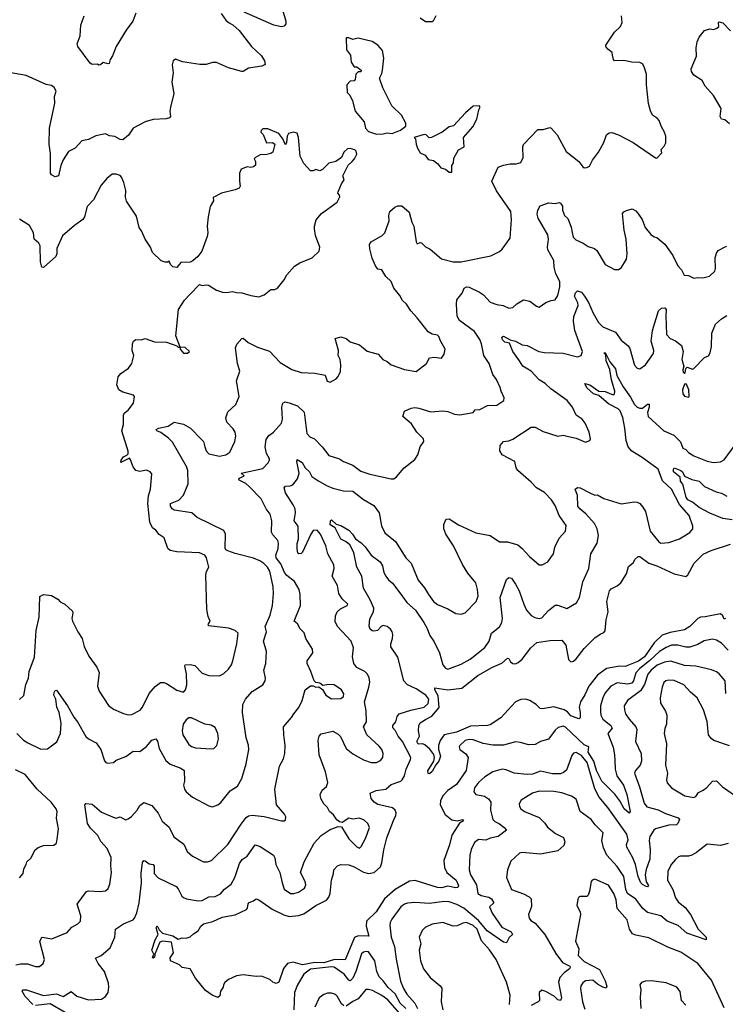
# Model space of a CAD drawing. Extents: x 2199565 to 2323334, y 894172 to 1018966.
# Tile 277 of 440: x 2246296 to 2251632, y 996046 to 1003497. Entities that reach past the tile are written whole.
import ezdxf

# ---------------------------------------------------------------- set-up
doc = ezdxf.new("R2010")
doc.units = 0

msp = doc.modelspace()

# ---------------------------------------------------------------- linework, layer by layer
at = {"layer": '0CON10XD'}
for points in [[(2248245.8, 1003705), (2248308.8, 1003485), (2248308.8, 1003465), (2248295, 1003446.7), (2248275, 1003442), (2248217.5, 1003455), (2247993.3, 1003555)], [(2247820, 1003545), (2247853.6, 1003493.6), (2247873.8, 1003475), (2247907.9, 1003457.9), (2247956, 1003415), (2248048.8, 1003295), (2248125, 1003222.5), (2248146.7, 1003185), (2248153, 1003157), (2248125.9, 1003144.1), (2248025, 1003130), (2247985.7, 1003104.3), (2247975, 1003104), (2247875, 1003132.9), (2247785, 1003174.2), (2247755, 1003174.2), (2247705, 1003157.5), (2247657.3, 1003157.3), (2247527, 1003177), (2247475, 1003197.5), (2247457.5, 1003185), (2247450, 1003155), (2247456.7, 1003095), (2247447.5, 1003025), (2247462.7, 1002937.3), (2247435.4, 1002835), (2247430.5, 1002805), (2247436.9, 1002765), (2247429.4, 1002755), (2247404.1, 1002745.9), (2247305, 1002740.5), (2247245, 1002724.8), (2247155, 1002675.7), (2247117.9, 1002622.1), (2247075, 1002588.8), (2247055, 1002590), (2247015, 1002613.3), (2246975, 1002619.2), (2246945, 1002634.2), (2246871.2, 1002618.8), (2246815, 1002589.2), (2246765, 1002580), (2246715, 1002525.8), (2246665, 1002498.8), (2246625, 1002437.5), (2246605.7, 1002394.3), (2246588.8, 1002315), (2246565, 1002306.7), (2246535, 1002322.5), (2246528, 1002335), (2246528.9, 1002485), (2246517.5, 1002555), (2246521.1, 1002675), (2246562.2, 1002865), (2246560, 1002915), (2246570.8, 1002955), (2246556.2, 1002985), (2246535, 1002998.8), (2246495, 1003007.5), (2246343.9, 1003073.9), (2246215, 1003096.2)], [(2247174.4, 1003545.6), (2247150.8, 1003485), (2247101.3, 1003418.7), (2247024.4, 1003295), (2246996.6, 1003223.4), (2246978.8, 1003195), (2246973.3, 1003166.7), (2246965, 1003162.5), (2246928, 1003172), (2246907.5, 1003155), (2246895, 1003152.5), (2246885, 1003160), (2246845, 1003158.8), (2246828.6, 1003168.6), (2246736.2, 1003295), (2246731.2, 1003315), (2246753.3, 1003375), (2246757.5, 1003455), (2246783.5, 1003526.5)], [(2246961.7, 997871.7), (2247004.3, 997875.7), (2247026.2, 997895), (2247097.6, 997922.4), (2247155, 997960.8), (2247205, 997960), (2247255, 997997.5), (2247295, 998045.7), (2247325, 998054), (2247337.4, 998037.4), (2247351.8, 997981.8), (2247402.2, 997892.2), (2247435, 997864.3), (2247515, 997832.2), (2247540, 997815), (2247541.9, 997735), (2247535.7, 997705), (2247543.1, 997675), (2247555.8, 997655), (2247602, 997615), (2247725, 997547.1), (2247755, 997541.4), (2247793.4, 997556.6), (2247816.9, 997573.1), (2247888.1, 997661.9), (2247942.8, 997697.2), (2247975.6, 997755), (2248007.8, 997865), (2248028.1, 997975), (2248026.8, 998006.8), (2248008.3, 998061.7), (2247980, 998255), (2247984.3, 998315), (2248004.4, 998355), (2248055, 998412.9), (2248134, 998465), (2248152.5, 998495), (2248155.7, 998515), (2248142.2, 998575), (2248157.1, 998625), (2248162.5, 998715), (2248140.8, 998795), (2248163.1, 998865), (2248151.2, 998905), (2248189.5, 998990.5), (2248207, 999065), (2248215.2, 999154.8), (2248212.2, 999205), (2248187.4, 999325), (2248169.2, 999355), (2248141.7, 999381.7), (2248111.8, 999401.8), (2248065, 999421.2), (2247925, 999457.3), (2247871.2, 999478.8), (2247855.6, 999485.6), (2247849.1, 999499.1), (2247852.5, 999605), (2247840.5, 999630.5), (2247638.8, 999728.8), (2247598.8, 999765), (2247465, 999785.7), (2247449.2, 999795), (2247435.6, 999815), (2247435.8, 999835), (2247498.1, 999861.9), (2247535, 999899.2), (2247570, 999985), (2247567.1, 1000085), (2247557.1, 1000115), (2247450.7, 1000300.7), (2247421.2, 1000331.2), (2247362.6, 1000372.6), (2247332, 1000385), (2247328.6, 1000395), (2247345, 1000406), (2247418.8, 1000421.2), (2247465, 1000451.2), (2247535, 1000436.7), (2247586.7, 1000405), (2247671.2, 1000321.2), (2247686, 1000305), (2247695.8, 1000265.8), (2247705.7, 1000235), (2247725, 1000212.9), (2247806.1, 1000193.9), (2247855, 1000203.3), (2247885, 1000223.8), (2247921.9, 1000305), (2247929.5, 1000345), (2247925, 1000376.7), (2247911.1, 1000401.1), (2247862.6, 1000452.6), (2247854.5, 1000485), (2247869.8, 1000530.2), (2247929.2, 1000585), (2247955.7, 1000645), (2247934.3, 1000765), (2247961.7, 1000838.3), (2247941.8, 1000895), (2247928.9, 1001015), (2247937.9, 1001042.1), (2247975, 1001083.8), (2247985, 1001086), (2248023.9, 1001053.9), (2248095, 1001020), (2248185, 1000988.2), (2248265, 1000903.6), (2248355, 1000851.2), (2248425, 1000826.2), (2248528.8, 1000821.2), (2248605, 1000806.2), (2248622, 1000762), (2248645, 1000753.3), (2248690, 1000780), (2248703.6, 1000796.4), (2248723.3, 1000835), (2248725.8, 1000885), (2248720, 1000925), (2248703.3, 1000955), (2248707.5, 1000995), (2248682.5, 1001085), (2248724.1, 1001095.9), (2248765, 1001085.8), (2248795, 1001059.2), (2248865, 1001035.8), (2248925, 1000988.6), (2249006.7, 1000965), (2249043.3, 1000925), (2249075, 1000911.2), (2249104.3, 1000884.3), (2249205, 1000849.2), (2249295, 1000836), (2249373.3, 1000895), (2249395, 1000938), (2249433.9, 1000943.9), (2249485, 1000936.7), (2249506, 1000965), (2249514, 1001005), (2249477.3, 1001067.3), (2249465, 1001100), (2249455, 1001108.8), (2249415, 1001118), (2249385, 1001136), (2249301.1, 1001241.1), (2249254.4, 1001294.4), (2249222, 1001345), (2249191.2, 1001371.2), (2249169.8, 1001409.8), (2249124.4, 1001465), (2249106.2, 1001516.2), (2249064.6, 1001554.6), (2249035, 1001603.3), (2249005, 1001610), (2248986.7, 1001635), (2248962.6, 1001692.6), (2248943.4, 1001763.4), (2248942.5, 1001795), (2248954.3, 1001815.7), (2249037.5, 1001865), (2249056.2, 1001885), (2249090.8, 1001975), (2249087.1, 1002015), (2249096.2, 1002045), (2249132.7, 1002077.3), (2249155, 1002088.8), (2249185, 1002087.5), (2249241.7, 1002041.7), (2249262.5, 1001965), (2249276.9, 1001935), (2249293.5, 1001815), (2249301.7, 1001801.7), (2249325, 1001811.2), (2249335, 1001808.8), (2249365, 1001777.5), (2249400.5, 1001760.5), (2249486.8, 1001686.8), (2249575, 1001663.5), (2249635, 1001665.6), (2249859.1, 1001710.9), (2249925, 1001744), (2249945, 1001761.2), (2250005.8, 1001844.2), (2250016, 1001985), (2250009.2, 1002045), (2249902.4, 1002202.4), (2249866, 1002275), (2249915, 1002380), (2249955, 1002396.9), (2250005, 1002405.7), (2250050, 1002405), (2250085, 1002416.7), (2250103.8, 1002455), (2250101.4, 1002535), (2250107.3, 1002552.7), (2250215, 1002666), (2250255, 1002666), (2250305, 1002681.2), (2250315, 1002676.2), (2250360, 1002625), (2250429.7, 1002499.7), (2250523.8, 1002425), (2250555, 1002382.5), (2250565, 1002376.7), (2250585, 1002377.5), (2250605, 1002387.5), (2250627.5, 1002435), (2250674.4, 1002495.6), (2250712.7, 1002567.3), (2250734.2, 1002625.8), (2250755, 1002640), (2250775, 1002643.8), (2250825, 1002625.8), (2250935, 1002568.8), (2251105, 1002452.5), (2251115, 1002450), (2251151.7, 1002488.3), (2251147.5, 1002515), (2251170.7, 1002539.3), (2251183.3, 1002565), (2251183.8, 1002615), (2251171.2, 1002651.2), (2251148.8, 1002685), (2251133.3, 1002735), (2251120.5, 1002750.5), (2251081.2, 1002775), (2251067.7, 1002807.7), (2251052.3, 1002862.3), (2251036, 1003005), (2251037.5, 1003085), (2251019.5, 1003139.5), (2251005, 1003162.5), (2250985, 1003173.3), (2250925, 1003176.2), (2250865, 1003187.5), (2250795, 1003186.2), (2250785.9, 1003195.9), (2250780.5, 1003229.5), (2250777.5, 1003247.5), (2250743.3, 1003275), (2250730, 1003295), (2250730, 1003305), (2250795, 1003402.5), (2250840, 1003445), (2250852.5, 1003475), (2250847.5, 1003525)], [(2249443.9, 1003526.1), (2249423, 1003487), (2249415, 1003480), (2249365, 1003480), (2249325, 1003509.2)], [(2251665, 1002710), (2251628.3, 1002738.3), (2251603.8, 1002745), (2251593.3, 1002763.3), (2251600, 1002825), (2251542.1, 1002922.1), (2251481.1, 1002995), (2251456.7, 1003036.7), (2251395, 1003076), (2251375.8, 1003105), (2251374, 1003125), (2251415, 1003220), (2251412.9, 1003285), (2251419.7, 1003330.3), (2251436, 1003365), (2251475.8, 1003414.2), (2251515, 1003428), (2251545, 1003423.8), (2251568.3, 1003431.7), (2251582.5, 1003445), (2251580, 1003475), (2251585, 1003480), (2251615, 1003472.5), (2251672.3, 1003412.3)], [(2248995, 1002630), (2249045, 1002633.3), (2249075, 1002640), (2249113, 1002637), (2249175, 1002661.2), (2249215, 1002690), (2249217.5, 1002715), (2249182.5, 1002775), (2249111.2, 1002845), (2249042.4, 1002982.4), (2249017.5, 1003055), (2249035, 1003090), (2249040, 1003115), (2249048.8, 1003205), (2249040, 1003265), (2249004.2, 1003304.2), (2248962.3, 1003332.3), (2248856.1, 1003356.1), (2248815, 1003347.5), (2248785, 1003360), (2248765, 1003360), (2248768.3, 1003268.3), (2248797.7, 1003227.7), (2248803.3, 1003175), (2248825, 1003140), (2248845, 1003140), (2248877.5, 1003115), (2248876.4, 1003103.6), (2248855, 1003102.5), (2248837.5, 1003085), (2248833.3, 1003045), (2248826.4, 1003033.6), (2248795, 1003032.5), (2248770, 1003005), (2248773.3, 1002945), (2248792.5, 1002925), (2248811.7, 1002881.7), (2248832.5, 1002805), (2248900, 1002725), (2248910, 1002675), (2248935, 1002650), (2248995, 1002630)], [(2249565, 1002343.3), (2249563, 1002393), (2249576.7, 1002415), (2249580.5, 1002449.5), (2249615, 1002512.5), (2249656.2, 1002535), (2249652.5, 1002605), (2249723.3, 1002685), (2249752.5, 1002745), (2249767.5, 1002815), (2249777.5, 1002835), (2249770, 1002845), (2249725, 1002842.5), (2249667, 1002793), (2249576.4, 1002693.6), (2249543.9, 1002686.1), (2249490, 1002645), (2249410, 1002605), (2249393, 1002603), (2249370, 1002625), (2249355, 1002627.5), (2249280, 1002605), (2249290, 1002595), (2249293.3, 1002555), (2249303.6, 1002523.6), (2249325, 1002490), (2249363, 1002473), (2249385, 1002440), (2249425, 1002432.5), (2249457.5, 1002405), (2249480, 1002375), (2249515, 1002366.7), (2249545, 1002343.8), (2249565, 1002343.3)], [(2246295, 998352), (2246325.8, 998384.2), (2246343, 998467), (2246362.5, 998515), (2246366.5, 998565), (2246407.6, 998672.4), (2246419.2, 998875), (2246443.8, 998975), (2246447.5, 999132.5), (2246475, 999147.5), (2246535, 999140), (2246583, 999113), (2246601.7, 999091.7), (2246636.7, 999075), (2246695, 999022.5), (2246698.8, 999005), (2246690.8, 998965), (2246696, 998945), (2246734.2, 998865), (2246767.1, 998815), (2246784.3, 998755), (2246819.7, 998679.7), (2246878.7, 998598.7), (2246897, 998557), (2246884.2, 998455), (2246897.5, 998415), (2246966.8, 998306.8), (2247005, 998279.2), (2247082, 998248), (2247115, 998237.1), (2247145, 998238.6), (2247206.8, 998273.2), (2247224.2, 998295), (2247275, 998398.8), (2247319.1, 998450.9), (2247359.5, 998480.5), (2247385, 998481.2), (2247405, 998474), (2247485, 998423.3), (2247535, 998407.5), (2247550, 998425), (2247559.2, 998465), (2247558.3, 998548.3), (2247543.8, 998605), (2247547.5, 998615), (2247585, 998617.1), (2247619.1, 998609.1), (2247675, 998552), (2247725, 998534.2), (2247807.3, 998532.7), (2247840.3, 998549.7), (2247875, 998582), (2247898.6, 998615), (2247908.6, 998645), (2247937.1, 998775), (2247946.9, 998855), (2247926.2, 998875), (2247875, 998892.3), (2247725, 998910), (2247720, 998915), (2247722.5, 998925), (2247736.7, 998945), (2247720.9, 998980.9), (2247710.3, 999035), (2247702.9, 999297.1), (2247707.5, 999322.5), (2247725.8, 999355), (2247709.8, 999425), (2247695, 999445.3), (2247655, 999463.7), (2247485, 999471.1), (2247435, 999480.6), (2247416, 999495), (2247388, 999575), (2247351.7, 999601.7), (2247326, 999635), (2247301.3, 999651.3), (2247278.8, 999695), (2247264.6, 999835.4), (2247269.2, 999895), (2247284.5, 999945), (2247295, 1000060), (2247282.5, 1000075), (2247255, 1000087.5), (2247205, 1000078.6), (2247175, 1000085.7), (2247153.2, 1000113.2), (2247135, 1000165.6), (2247125, 1000178.2), (2247060, 1000145), (2247064.4, 1000165), (2247080.2, 1000189.8), (2247105, 1000201.2), (2247115, 1000212), (2247115, 1000231.2), (2247069.2, 1000385), (2247082, 1000435), (2247080, 1000505), (2247085, 1000518.8), (2247117.2, 1000542.8), (2247156.7, 1000595), (2247163.3, 1000645), (2247155.9, 1000655.9), (2247075, 1000678.6), (2247045, 1000696), (2247030.4, 1000735), (2247040, 1000795), (2247060.6, 1000819.4), (2247118.7, 1000861.3), (2247144.2, 1000895), (2247158.1, 1000955), (2247145.6, 1000995), (2247148.6, 1001045), (2247156, 1001065), (2247175, 1001077.5), (2247215, 1001073.3), (2247245, 1001083.3), (2247315, 1001058.8), (2247406.1, 1001056.1), (2247485, 1001030), (2247495, 1001020), (2247510, 1001020), (2247510, 1001005), (2247535, 1000973.3), (2247565, 1000972.5), (2247580, 1000985), (2247546.1, 1001016.1), (2247510, 1001020), (2247477.5, 1001105), (2247496.2, 1001305), (2247541.2, 1001375), (2247583, 1001417), (2247655, 1001493.3), (2247675, 1001486.7), (2247705, 1001491.2), (2247722.5, 1001487.5), (2247785, 1001450), (2247830, 1001435), (2247861.7, 1001431.7), (2247905, 1001440), (2247935, 1001432), (2247975, 1001431.2), (2248045, 1001408.8), (2248105, 1001400), (2248145.7, 1001415), (2248195, 1001455.7), (2248225, 1001456), (2248244.5, 1001465.5), (2248295, 1001528.6), (2248315, 1001565.8), (2248375, 1001632.5), (2248415, 1001658), (2248507.5, 1001695), (2248560, 1001745), (2248566.2, 1001775), (2248533.3, 1001865), (2248524.2, 1001914.2), (2248524.2, 1001935), (2248538.6, 1001981.4), (2248578.6, 1002031.4), (2248695.7, 1002115), (2248717, 1002157), (2248715, 1002170), (2248702.5, 1002185), (2248703.3, 1002195), (2248728.8, 1002255), (2248750, 1002285), (2248740, 1002315), (2248780, 1002395), (2248810, 1002425), (2248827.5, 1002445), (2248845, 1002480), (2248841.7, 1002501.7), (2248831.7, 1002511.7), (2248795, 1002522.5), (2248775, 1002518.8), (2248746.7, 1002495), (2248730, 1002455), (2248687, 1002423), (2248635, 1002412.5), (2248585, 1002362.5), (2248565, 1002352.5), (2248535, 1002362.5), (2248515, 1002352.5), (2248495, 1002352.5), (2248445, 1002407.5), (2248418, 1002465), (2248405.4, 1002605.4), (2248395, 1002638.1), (2248365, 1002646.2), (2248330, 1002635), (2248318.5, 1002615), (2248313, 1002567), (2248305, 1002550), (2248286.2, 1002595), (2248255, 1002636.7), (2248171.7, 1002671.7), (2248135, 1002670), (2248121.7, 1002658.3), (2248120, 1002645), (2248137, 1002627), (2248162.5, 1002565), (2248207.7, 1002567.7), (2248225.5, 1002555.5), (2248210, 1002495), (2248195.5, 1002484.5), (2248165, 1002475.8), (2248115, 1002473.3), (2248080, 1002455), (2248070, 1002445), (2248080, 1002425), (2248080, 1002395), (2248065, 1002382.5), (2248045, 1002377.5), (2248015, 1002383.8), (2247970, 1002365), (2247959.4, 1002335), (2247957.1, 1002275), (2247963.6, 1002236.4), (2247955, 1002223.3), (2247925, 1002208.8), (2247822.5, 1002185), (2247758.3, 1002151.7), (2247761.2, 1002125), (2247735.9, 1002084.1), (2247722, 1002005), (2247714.2, 1001935), (2247719.2, 1001885), (2247714.2, 1001855.8), (2247673.3, 1001745), (2247643.9, 1001706.1), (2247605, 1001672.5), (2247585, 1001663.3), (2247515, 1001660), (2247485, 1001622.5), (2247455, 1001627.5), (2247437.5, 1001645), (2247425, 1001670), (2247417, 1001663), (2247395, 1001661.2), (2247365, 1001671.2), (2247301.2, 1001735), (2247286, 1001775), (2247243.8, 1001835), (2247220, 1001895), (2247199.2, 1001925), (2247179.5, 1002009.5), (2247104.2, 1002124.2), (2247096.2, 1002155), (2247098.8, 1002205), (2247083.8, 1002265), (2247066.2, 1002305), (2247055, 1002316.7), (2247025, 1002328.8), (2246995, 1002328.8), (2246954.1, 1002295.9), (2246911.2, 1002245), (2246854, 1002135), (2246805.8, 1002084.2), (2246785.8, 1002005), (2246772.5, 1001985), (2246709.7, 1001940.3), (2246619.2, 1001860.8), (2246577.5, 1001765), (2246576, 1001725), (2246568, 1001705), (2246475, 1001621.2), (2246464.2, 1001625), (2246453.1, 1001665), (2246450.8, 1001785), (2246439.2, 1001805), (2246404.3, 1001835), (2246400, 1001885), (2246368.9, 1001938.9), (2246295, 1001987.5)], [(2249257.7, 1000557.7), (2249285, 1000562), (2249315, 1000558), (2249405, 1000530.6), (2249496.8, 1000536.8), (2249533.4, 1000533.4), (2249585, 1000512.5), (2249625, 1000507.1), (2249725, 1000523.8), (2249740, 1000545), (2249775, 1000546.9), (2249835, 1000578), (2249905, 1000581.2), (2249956.7, 1000615), (2249960, 1000635), (2249936.7, 1000685), (2249930, 1000715), (2249901.2, 1000775), (2249875, 1000813.3), (2249845.4, 1000895.4), (2249806.9, 1000955), (2249789.5, 1001045), (2249776.9, 1001076.9), (2249735, 1001136.9), (2249621.9, 1001221.9), (2249603.4, 1001253.4), (2249598.9, 1001345), (2249603, 1001377), (2249642.1, 1001427.9), (2249658, 1001465), (2249675.6, 1001474.4), (2249695, 1001473.6), (2249774.2, 1001435.8), (2249803.3, 1001415), (2249855, 1001359.4), (2249905, 1001341.4), (2249952.5, 1001335), (2249995, 1001314), (2250025, 1001318.6), (2250055, 1001345.8), (2250105, 1001376), (2250155, 1001365.8), (2250205, 1001328), (2250225, 1001322.9), (2250275, 1001356), (2250315, 1001373.3), (2250345, 1001377.5), (2250365, 1001410), (2250380, 1001475), (2250380.6, 1001515), (2250351.8, 1001575), (2250339.1, 1001625), (2250336.5, 1001675), (2250289.5, 1001755), (2250286.6, 1001776.6), (2250294.6, 1001835), (2250289.8, 1001869.8), (2250216.9, 1001995), (2250209.4, 1002025), (2250214.5, 1002055.5), (2250231.5, 1002088.5), (2250295, 1002112), (2250345, 1002106.7), (2250375, 1002112.5), (2250385, 1002107.5), (2250400, 1002085), (2250400.8, 1002055), (2250416.1, 1002016.1), (2250442, 1001992), (2250467.3, 1001927.3), (2250474, 1001886), (2250480.9, 1001850.9), (2250500.9, 1001830.9), (2250556.4, 1001806.4), (2250595, 1001780), (2250642.5, 1001765), (2250661.2, 1001751.2), (2250725, 1001643.3), (2250795, 1001606.7), (2250825, 1001606.7), (2250845, 1001620), (2250871.2, 1001658.8), (2250884.1, 1001685.9), (2250891.4, 1001725), (2250883.5, 1001835), (2250868.2, 1001905), (2250855, 1002030), (2250865, 1002043.3), (2250885, 1002054), (2250927.5, 1002065), (2250955, 1002050), (2250975.4, 1002025.4), (2251002.5, 1001985), (2251025.6, 1001925.6), (2251070.3, 1001870.3), (2251095, 1001853.3), (2251115, 1001850), (2251175, 1001797.5), (2251235, 1001712.5), (2251273.8, 1001635), (2251300, 1001605), (2251322.5, 1001565), (2251355, 1001560.8), (2251395, 1001540.8), (2251425, 1001545.8), (2251463, 1001543), (2251513.2, 1001556.8), (2251552.5, 1001595), (2251558.1, 1001615), (2251555.7, 1001695), (2251565, 1001730), (2251579.7, 1001750.3), (2251630.9, 1001779.1), (2251645, 1001784)], [(2246395, 996044.1), (2246336.2, 996105), (2246314, 996145), (2246322.5, 996155), (2246347.5, 996155), (2246475, 996114.3), (2246573.6, 996126.4), (2246625, 996106.2), (2246685, 996142.5), (2246727, 996107), (2246815, 996079.2), (2246914.4, 996085.6), (2246945.4, 996104.6), (2246964.6, 996135.4), (2246970, 996175), (2246967, 996207), (2246935.9, 996295), (2246889.2, 996355), (2246868.8, 996395), (2246912, 996415), (2246980, 996475), (2247016.5, 996555), (2247020.8, 996615), (2247080, 996655), (2247153.4, 996686.6), (2247165, 996698.8), (2247182.5, 996737.5), (2247198.7, 996815), (2247217.2, 996965), (2247214, 997035), (2247225, 997120), (2247235, 997134), (2247245, 997131.4), (2247275, 997109.4), (2247305, 997103.8), (2247311.7, 997091.7), (2247313.3, 997035), (2247342.4, 997002.4), (2247478.3, 996938.3), (2247495, 996920.8), (2247522.9, 996865), (2247534, 996855), (2247557.5, 996845), (2247645, 996830.5), (2247675, 996831.4), (2247725, 996860.8), (2247775, 996863.1), (2247815, 996882.2), (2247845, 996918.1), (2247895, 996955.8), (2247922.7, 997005), (2247957.1, 997112.9), (2247978.8, 997141.2), (2248015, 997168.6), (2248076.4, 997253.6), (2248115, 997241.1), (2248215.6, 997175), (2248225.5, 997155), (2248232.7, 997105), (2248264.3, 997045), (2248280.6, 996965), (2248295, 996918), (2248345, 996885.8), (2248370, 996885), (2248405, 996894.3), (2248450, 996925), (2248458.8, 996951.2), (2248455.8, 996975), (2248418.6, 997045), (2248447.1, 997125), (2248522.9, 997265), (2248576.3, 997323.7), (2248645, 997369.2), (2248705, 997392), (2248730.5, 997390.5), (2248785, 997298.8), (2248845, 997238.8), (2248865, 997228.8), (2248878.3, 997241.7), (2248914.4, 997305.6), (2248941.1, 997385), (2248929.2, 997415), (2248900.3, 997440.3), (2248866.1, 997456.1), (2248815, 997446.7), (2248785, 997455.5), (2248735, 997423.3), (2248715, 997426.2), (2248695, 997443.3), (2248669.8, 997479.8), (2248640, 997505), (2248624.2, 997535), (2248595, 997564), (2248572.9, 997605), (2248568.6, 997635), (2248583.6, 997666.4), (2248616.2, 997695), (2248626.2, 997725), (2248608.8, 997805), (2248560, 997935), (2248554.2, 998045.8), (2248561.2, 998075), (2248575, 998093.3), (2248665, 998112), (2248705, 998090.8), (2248722.5, 998072.5), (2248765, 997981.4), (2248815, 997940.6), (2248895, 997895.6), (2248955, 997877.1), (2248995, 997875.7), (2249025, 997890.8), (2249042.5, 997915), (2249045.7, 997945), (2249035.6, 997975), (2249015, 998000.6), (2248920.6, 998085), (2248896.7, 998145), (2248918.1, 998185), (2248916.8, 998266.8), (2248903.5, 998335), (2248936, 998446), (2248942.9, 998485), (2248937.9, 998517.9), (2248925.8, 998545), (2248905, 998564), (2248845, 998594.4), (2248822.7, 998625), (2248811.8, 998675), (2248820.5, 998745), (2248803.5, 998795), (2248700.6, 998905), (2248683, 998943), (2248683.4, 998986.6), (2248697.1, 999015), (2248721.4, 999038.6), (2248772.5, 999065), (2248776.7, 999075), (2248734.6, 999114.6), (2248708.9, 999155), (2248699.2, 999215), (2248659.5, 999285), (2248674.6, 999345), (2248671.7, 999371.7), (2248627.1, 999455), (2248612.1, 999515), (2248570.4, 999605), (2248545, 999634.5), (2248515, 999632.7), (2248496.7, 999605), (2248435, 999466.5), (2248425, 999457.8), (2248405.9, 999454.1), (2248399.7, 999459.7), (2248394.9, 999495), (2248395.6, 999534.4), (2248403.9, 999565), (2248402.5, 999665), (2248372.1, 999705), (2248380.8, 999765), (2248378.1, 999795), (2248365, 999825.4), (2248305, 999916.9), (2248295.9, 999954.1), (2248305, 999967.8), (2248341.5, 999968.5), (2248362.4, 999977.6), (2248397.9, 1000022.1), (2248409.3, 1000065), (2248391.4, 1000155), (2248395, 1000168.2), (2248431.3, 1000145), (2248454.7, 1000104.7), (2248486.7, 1000076.7), (2248505, 1000039.2), (2248550.8, 1000010.8), (2248615, 999972.9), (2248665, 999952.3), (2248745, 999932.9), (2248815, 999928.8), (2248895, 999867.3), (2248975, 999820), (2249015.6, 999765), (2249032.9, 999667.1), (2249057.8, 999615), (2249139.3, 999549.3), (2249217.5, 999425), (2249257.5, 999385), (2249310, 999255), (2249358.3, 999198.3), (2249386.9, 999146.9), (2249425.5, 999095), (2249455, 999070.9), (2249535, 999038.9), (2249595, 999004.2), (2249635, 998998), (2249665, 999008.8), (2249747.5, 999095), (2249763.1, 999135), (2249759.5, 999185), (2249745.7, 999235), (2249685, 999308), (2249645.3, 999375.3), (2249576.9, 999516.9), (2249518, 999605), (2249504, 999645), (2249504.1, 999675.9), (2249515, 999707.5), (2249525, 999716.7), (2249545, 999720), (2249615, 999675.6), (2249745, 999614.3), (2249855, 999594.4), (2249925.5, 999545.5), (2249985, 999545.8), (2250062.4, 999522.4), (2250096.2, 999495), (2250151.2, 999435), (2250225, 999372.5), (2250247.3, 999372.7), (2250290, 999395), (2250333.8, 999456.2), (2250344, 999505), (2250375.8, 999574.2), (2250425, 999627.5), (2250428.3, 999668.3), (2250376.4, 999746.4), (2250345, 999821.2), (2250318.6, 999865), (2250265, 999920), (2250205, 999954.2), (2250165, 999998.6), (2250064.6, 1000084.6), (2250051.9, 1000105), (2250040, 1000155), (2249946, 1000205), (2249928, 1000235), (2249930, 1000275), (2249953.9, 1000306.1), (2249995, 1000310.8), (2250025, 1000322.5), (2250165, 1000413.1), (2250195, 1000412.9), (2250255, 1000381.1), (2250365, 1000344.3), (2250405, 1000351.9), (2250425, 1000349.2), (2250505, 1000330), (2250575, 1000301.2), (2250607, 1000313), (2250612.5, 1000325), (2250602, 1000375), (2250572, 1000445), (2250548.8, 1000475), (2250504.5, 1000504.5), (2250477.5, 1000565), (2250437.5, 1000615), (2250314, 1000704), (2250270.6, 1000745), (2250225, 1000772.5), (2250165, 1000836.5), (2250100, 1000875), (2250075, 1000915.7), (2250025, 1000985.8), (2250000, 1001050), (2249965, 1001055.6), (2249947.1, 1001075), (2249941.8, 1001095), (2249955, 1001102.7), (2250005, 1001073.3), (2250045, 1001063.6), (2250095, 1001035.7), (2250135, 1001031.2), (2250222.5, 1000985), (2250265, 1000977.8), (2250405, 1000974.4), (2250515, 1000946.7), (2250542.5, 1000955), (2250552.5, 1000985), (2250494, 1001145), (2250483.2, 1001215), (2250488.1, 1001251.9), (2250520, 1001335), (2250517.1, 1001355), (2250493.2, 1001405), (2250500.2, 1001429.8), (2250515, 1001446.4), (2250544, 1001434), (2250568.1, 1001405), (2250597.7, 1001357.7), (2250633.5, 1001275), (2250673.5, 1001205), (2250705, 1001173.6), (2250801.3, 1001131.3), (2250845, 1001072.9), (2250898.6, 1001028.6), (2250909.5, 1001009.5), (2250945, 1000883.3), (2250965, 1000858.8), (2250986.1, 1000853.9), (2251029.2, 1000885), (2251090.2, 1000969.8), (2251091.8, 1000995), (2251071.8, 1001065), (2251082.1, 1001145), (2251126.7, 1001295), (2251150, 1001315), (2251175, 1001317.5), (2251186, 1001305), (2251182.5, 1001255), (2251188.6, 1001115), (2251215.4, 1001085.4), (2251256, 1001066), (2251300.6, 1001030.6), (2251314.2, 1000985), (2251303.3, 1000925), (2251320, 1000875), (2251312.3, 1000847.7), (2251315, 1000830), (2251325, 1000820), (2251330, 1000825), (2251333, 1000857), (2251345, 1000867.5), (2251385, 1000852.5), (2251395, 1000857.5), (2251475, 1000940), (2251505, 1000953.3), (2251518.6, 1000975), (2251526.9, 1001025), (2251531.2, 1001125), (2251558.2, 1001191.8), (2251605, 1001234.4), (2251645, 1001257.5)], [(2251655, 998725.2), (2251605, 998778.8), (2251565, 998801.5), (2251535, 998810.6), (2251473.4, 998796.6), (2251425, 998768.1), (2251365, 998747.7), (2251335, 998748.8), (2251274.7, 998764.7), (2251225, 998763.9), (2251185, 998747.6), (2251135, 998715.8), (2251062.5, 998647.5), (2250984.3, 998585), (2250956.7, 998555), (2250937.9, 998495), (2250925, 998477.6), (2250895, 998469.8), (2250815, 998479.6), (2250766.5, 998453.5), (2250725, 998404.3), (2250705.5, 998365), (2250688.5, 998305), (2250688.3, 998261.7), (2250691.8, 998235), (2250705.5, 998205), (2250765.6, 998155), (2250776.2, 998136.2), (2250744.5, 998095), (2250785, 997992), (2250795.7, 997935), (2250796.1, 997893.9), (2250799.6, 997825), (2250810.9, 997775), (2250862.7, 997705), (2250886.7, 997635), (2250912.5, 997505), (2250905, 997492.9), (2250866.7, 997525), (2250835.5, 997585.5), (2250797.4, 997637.4), (2250699, 997735), (2250657.4, 997815), (2250637.5, 997887.5), (2250596.2, 997955), (2250601.4, 997995), (2250565, 998010.8), (2250425, 998144.5), (2250405, 998150.8), (2250369.3, 998140.7), (2250345, 998120), (2250295, 998052.9), (2250235, 998035.6), (2250195, 998013.1), (2250145, 998010), (2250083.3, 998026.7), (2250045, 998031.5), (2249955, 998006.2), (2249875, 998007.9), (2249800.2, 998020.2), (2249725, 998048.2), (2249695, 998050), (2249665, 998043.3), (2249624.3, 998005), (2249620, 997995), (2249624.2, 997975), (2249670.7, 997940.7), (2249687.5, 997915), (2249671.8, 997815), (2249599.2, 997710.8), (2249533.3, 997665), (2249497, 997623), (2249478.2, 997585), (2249475.5, 997555), (2249512.7, 997482.7), (2249565, 997441.9), (2249604.5, 997435.5), (2249643.6, 997443.6), (2249651.2, 997435), (2249622.2, 997417.8), (2249564.4, 997325.6), (2249546.7, 997253.3), (2249504.5, 997135), (2249509.5, 997080.5), (2249526.2, 997045), (2249598, 996985), (2249614.5, 996945.5), (2249608.6, 996931.4), (2249595, 996928.1), (2249535, 996940.3), (2249485, 996927.9), (2249455, 996929.8), (2249287.9, 996982.1), (2249245, 996978.2), (2249136.2, 996915), (2249054.8, 996845), (2248990.9, 996745), (2248918.8, 996675), (2248916.7, 996636.7), (2248936.9, 996563.1), (2248855.3, 996564.7), (2248827.9, 996552.1), (2248756.2, 996383.8), (2248676.1, 996386.1), (2248595, 996360.3), (2248528.2, 996361.8), (2248435, 996345.4), (2248365, 996365.7), (2248320.8, 996355), (2248292.2, 996317.8), (2248255.4, 996214.6), (2248235, 996203.8), (2248210, 996215), (2248187.5, 996235), (2248125, 996259.5), (2248083.2, 996256.8), (2247985, 996269.5), (2247935, 996262.2), (2247876, 996235), (2247847.6, 996212.4), (2247836, 996195), (2247834, 996175), (2247813.8, 996145), (2247809.5, 996110.5), (2247795, 996096.7), (2247752.5, 996115), (2247700.5, 996150.5), (2247626.2, 996245), (2247585, 996313.8), (2247525, 996324), (2247504.2, 996344.2), (2247437.5, 996375), (2247433, 996397), (2247460, 996435), (2247445, 996515.7), (2247375, 996524.4), (2247355, 996515.5), (2247318.8, 996425), (2247315.9, 996404.1), (2247305, 996396.2), (2247301.3, 996401.3), (2247310, 996425), (2247295.9, 996455), (2247320.9, 996535), (2247343.8, 996575), (2247328.6, 996625), (2247335, 996640.8), (2247350.2, 996610.2), (2247374.6, 996584.6), (2247455, 996565.4), (2247495, 996540), (2247525, 996549.2), (2247555, 996545.7), (2247585, 996556.9), (2247609.3, 996580.7), (2247646.8, 996603.2), (2247665, 996637.1), (2247685, 996656.2), (2247755.9, 996674.1), (2247826, 996706), (2247925.8, 996724.2), (2248010, 996765), (2248019.2, 996775), (2248024.2, 996805.8), (2248032.3, 996817.7), (2248065, 996828.8), (2248085, 996843.3), (2248105, 996835.8), (2248205, 996765.5), (2248292.3, 996722.3), (2248335, 996711.1), (2248405, 996717.9), (2248445, 996730), (2248535, 996793.4), (2248615, 996833.3), (2248634, 996856), (2248643.8, 996885), (2248653.6, 996986.4), (2248669.2, 997035), (2248672, 997065), (2248700, 997095), (2248725, 997104.2), (2248785, 997101.2), (2248825, 997086.4), (2248895, 997046.1), (2248935, 997036.2), (2248976.4, 997043.6), (2249023.4, 997086.6), (2249035, 997116.7), (2249049.2, 997215), (2249072.1, 997305), (2249121.8, 997438.2), (2249141.2, 997475), (2249143.8, 997495), (2249136.2, 997515), (2249114.2, 997534.2), (2249005, 997559.2), (2248977.1, 997575), (2248954, 997605), (2248947.5, 997645), (2248992.5, 997665), (2249063.8, 997675), (2249105, 997710), (2249177.5, 997735), (2249189.4, 997745), (2249206, 997776), (2249218.2, 997825), (2249252.4, 997897.6), (2249252.9, 997915), (2249191.7, 998035), (2249158.7, 998075), (2249138.8, 998115), (2249119.1, 998139.1), (2249116.9, 998155), (2249139.5, 998185), (2249150, 998225), (2249165.8, 998244.2), (2249255, 998273.2), (2249355.6, 998294.4), (2249385, 998321.9), (2249391.1, 998355), (2249368, 998385), (2249295, 998432.7), (2249228, 998465), (2249201.4, 998495), (2249155, 998674), (2249102.2, 998752.2), (2249103.1, 998775), (2249116.2, 998813.8), (2249117.1, 998845), (2249113.5, 998865), (2249100.5, 998885), (2249075, 998904.4), (2249045, 998912.9), (2249028.8, 998905), (2249001.2, 998875), (2248975, 998869.2), (2248961.9, 998871.9), (2248946.7, 998885), (2248937.7, 998907.7), (2248943.2, 998963.2), (2248970.9, 999015), (2248974.2, 999045), (2248947.3, 999107.3), (2248896.2, 999195), (2248884.7, 999285), (2248846.8, 999355), (2248824.1, 999465), (2248793.2, 999523.2), (2248765, 999547.1), (2248724.5, 999565), (2248680.7, 999650.7), (2248644, 999675), (2248647.5, 999705), (2248655, 999712.5), (2248690, 999680), (2248725, 999668.6), (2248785, 999634), (2248812.5, 999605), (2248835, 999568.6), (2248878.7, 999538.7), (2248908.1, 999508.1), (2248954.3, 999445), (2249022.5, 999395), (2249038.6, 999365), (2249051.1, 999315), (2249065.5, 999285.5), (2249085, 999258), (2249115, 999234.2), (2249170.4, 999160.4), (2249225, 999086.7), (2249288.5, 999028.5), (2249351.8, 998935), (2249375.5, 998895), (2249397.3, 998837.3), (2249429.7, 998789.7), (2249471.8, 998705), (2249495.4, 998615.4), (2249515, 998589.2), (2249535, 998582.9), (2249635, 998620.5), (2249701.9, 998658.1), (2249815, 998745.7), (2249845.4, 998795), (2249864.1, 998855.9), (2249925, 998901.9), (2249943.5, 998935), (2249946.4, 998965), (2249929.5, 999125), (2249978.7, 999261.3), (2249995, 999276.2), (2250015, 999270), (2250046.6, 999226.6), (2250074.5, 999175), (2250107.8, 999075), (2250129.7, 999029.7), (2250165, 998988.8), (2250193, 998973), (2250225, 998965.7), (2250245, 998970.8), (2250295, 999027.5), (2250345, 999065.8), (2250365, 999067.1), (2250435, 999040.8), (2250508, 999085), (2250528.6, 999125), (2250556.2, 999243.8), (2250601.4, 999345), (2250615.5, 999455), (2250663.5, 999535), (2250674.6, 999595), (2250662.2, 999645), (2250642.3, 999685), (2250578.3, 999758.2), (2250532.5, 999795), (2250517.1, 999815), (2250513.9, 999896.1), (2250497.5, 999945), (2250513.9, 999956.1), (2250535, 999953.8), (2250607.2, 999917.2), (2250645, 999900), (2250665, 999902), (2250715, 999874.5), (2250845, 999833.6), (2250945, 999849.4), (2250965, 999847.1), (2250985, 999835.8), (2251008.9, 999808.9), (2251027.8, 999775), (2251065, 999627.1), (2251128.6, 999545), (2251144.6, 999534.6), (2251205, 999541.4), (2251285, 999567.5), (2251363, 999617), (2251385.9, 999644.1), (2251386.1, 999663.9), (2251358.6, 999745), (2251287.3, 999827.3), (2251225, 999944.4), (2251158, 1000008), (2251125.6, 1000095.6), (2251004.2, 1000185), (2250925, 1000230.9), (2250897.7, 1000265), (2250883.1, 1000313.1), (2250873.3, 1000405), (2250856.9, 1000486.9), (2250836.5, 1000536.5), (2250821.1, 1000551.1), (2250750, 1000590), (2250675, 1000652.5), (2250635, 1000666.4), (2250585, 1000711.8), (2250570, 1000745), (2250607.1, 1000735), (2250675, 1000685.7), (2250725, 1000683.8), (2250785, 1000658.6), (2250795, 1000664), (2250797.3, 1000685), (2250772.2, 1000772.2), (2250759.8, 1000849.7), (2250730.7, 1000915), (2250730, 1000960), (2250714.2, 1000975), (2250725, 1000977.5), (2250758.5, 1000908.5), (2250801.1, 1000855), (2250812.3, 1000805), (2250859.7, 1000719.7), (2250915, 1000641.4), (2250945, 1000585.6), (2250964.8, 1000564.8), (2250985, 1000556.7), (2251005, 1000558.5), (2251045, 1000586.7), (2251057.8, 1000587.8), (2251057.8, 1000565), (2251043.5, 1000525), (2251047.9, 1000495), (2251166.5, 1000385), (2251242.6, 1000352.6), (2251293.7, 1000303.7), (2251311.1, 1000255), (2251335, 1000245.5), (2251355, 1000221.2), (2251395, 1000196.8), (2251495, 1000156.2), (2251542.6, 1000147.4), (2251595, 1000150.6), (2251623, 1000167), (2251715, 1000290)], [(2251355, 1000640), (2251360, 1000645), (2251357, 1000697), (2251338.3, 1000738.3), (2251325, 1000740), (2251310, 1000695), (2251312.5, 1000665), (2251325, 1000647.5), (2251355, 1000640)], [(2246265.4, 996344.6), (2246305, 996353.5), (2246355, 996351.9), (2246415, 996331.5), (2246445, 996332.2), (2246474, 996355), (2246484.3, 996385), (2246447.5, 996522.5), (2246460, 996550), (2246466.1, 996553.9), (2246538.3, 996541.7), (2246655, 996590), (2246689.4, 996630.6), (2246734.4, 996655.6), (2246755.8, 996675), (2246758.1, 996715), (2246729.2, 996805), (2246800, 996900), (2246815, 996905.7), (2246905, 996899.4), (2246945, 996904.2), (2246965, 996923.3), (2246978, 996955), (2246990.8, 997045), (2246984.4, 997095), (2246987.8, 997157.8), (2246957.5, 997225), (2246909.3, 997279.3), (2246887.5, 997325), (2246830.5, 997380.5), (2246809.4, 997415), (2246788.8, 997555), (2246795, 997566), (2246845, 997561.2), (2246915, 997500.6), (2247015, 997456.7), (2247026.1, 997453.9), (2247055, 997466.2), (2247095, 997442.5), (2247115, 997448.8), (2247141.2, 997468.8), (2247185, 997516), (2247205, 997552), (2247235, 997573.3), (2247295, 997552), (2247342.6, 997492.6), (2247372.2, 997432.2), (2247427.3, 997387.3), (2247462.7, 997312.7), (2247537.2, 997257.2), (2247562, 997202), (2247602.5, 997167.5), (2247685, 997124.4), (2247715, 997124.4), (2247745.8, 997135), (2247870, 997255), (2247970, 997410), (2248009.7, 997460.3), (2248027.2, 997472.8), (2248055, 997477.9), (2248145, 997468.1), (2248275, 997434.2), (2248295, 997434.2), (2248305, 997443.3), (2248307.5, 997465), (2248298, 997485), (2248239.2, 997555), (2248225.6, 997675), (2248260.5, 997849.5), (2248290.6, 997905), (2248301.9, 997945), (2248304.2, 998005), (2248292.5, 998085), (2248291.4, 998145), (2248352.7, 998217.3), (2248368, 998245), (2248408, 998292), (2248431.1, 998345), (2248455, 998426.7), (2248495, 998456.2), (2248515, 998456.7), (2248535, 998446.7), (2248558.3, 998448.3), (2248585, 998427.5), (2248612, 998385), (2248655, 998357.1), (2248725, 998361.4), (2248744.2, 998375), (2248747.5, 998395), (2248730, 998425), (2248675, 998462.9), (2248635, 998466), (2248588.3, 998458.3), (2248565.9, 998475.9), (2248535, 998482.5), (2248524, 998494), (2248498.8, 998565), (2248468.8, 998625), (2248471.2, 998645), (2248513.8, 998705), (2248511.2, 998735), (2248460.6, 998815), (2248448.1, 998858.1), (2248417.6, 998887.6), (2248395.8, 998925), (2248370.6, 998945), (2248419.6, 999065), (2248417.4, 999147.4), (2248409.1, 999185), (2248374.6, 999244.6), (2248315, 999290), (2248299.1, 999315), (2248269.6, 999379.6), (2248234.5, 999425), (2248232.9, 999445), (2248250, 999495), (2248253.5, 999535), (2248247, 999557), (2248209.2, 999599.2), (2248199.5, 999619.5), (2248202.1, 999705), (2248189.4, 999755), (2248159.4, 999795), (2248122.4, 999872.4), (2248035, 999962), (2248005, 999987.5), (2247955, 1000013.3), (2247953.3, 1000025), (2247992.5, 1000045), (2247970, 1000065), (2248135, 1000101.4), (2248175.5, 1000144.5), (2248185.8, 1000165), (2248184.2, 1000175), (2248162.9, 1000215), (2248152.2, 1000265), (2248160.2, 1000319.8), (2248179.3, 1000350.7), (2248214.4, 1000375.6), (2248275, 1000443.3), (2248284.4, 1000475), (2248279.4, 1000565), (2248286.2, 1000595), (2248304.1, 1000605.9), (2248335, 1000598.5), (2248396.2, 1000576.2), (2248446.3, 1000526.3), (2248466.7, 1000365), (2248490.9, 1000340.9), (2248525.7, 1000325), (2248584.6, 1000264.6), (2248635, 1000200), (2248715, 1000174), (2248744.4, 1000154.4), (2248815, 1000127.1), (2248875, 1000080), (2248945, 1000057.1), (2249106.4, 1000023.6), (2249125, 1000023.3), (2249145, 1000036.7), (2249204.3, 1000105.7), (2249285, 1000168.8), (2249306.6, 1000203.4), (2249324.3, 1000265.7), (2249353.3, 1000305), (2249348.8, 1000325), (2249299.2, 1000375), (2249259.4, 1000439.4), (2249193.3, 1000495), (2249206.7, 1000535), (2249257.7, 1000557.7)], [(2251685, 999712.9), (2251615, 999722), (2251515, 999763.9), (2251435.4, 999805), (2251385, 999845.8), (2251350, 999865), (2251336.4, 999885), (2251312.1, 999982.1), (2251292.9, 1000005), (2251290, 1000035), (2251240, 1000075), (2251239.5, 1000095), (2251245.5, 1000105.5), (2251296.7, 1000085), (2251309.2, 1000075), (2251323.9, 1000043.9), (2251378.6, 1000018.6), (2251435, 1000005.7), (2251476.2, 999965), (2251564.1, 999924.1), (2251604.7, 999914.7), (2251645, 999891.2)], [(2251635, 998966.7), (2251625, 998960), (2251614.4, 998985), (2251595, 999000.4), (2251479.4, 998979.4), (2251445, 998974.7), (2251425, 998965.3), (2251365, 998905.4), (2251325, 998878.8), (2251215, 998860.7), (2251155, 998839.3), (2251095, 998780.7), (2251021.3, 998675), (2250975, 998643.2), (2250875, 998603.8), (2250835, 998605.4), (2250735, 998587.7), (2250665, 998537.7), (2250600, 998455), (2250570.9, 998389.1), (2250536.9, 998335), (2250527.8, 998295), (2250535.6, 998254.4), (2250535.8, 998215), (2250530.7, 998209.3), (2250525, 998206.7), (2250465, 998230), (2250439.5, 998259.5), (2250414.2, 998274.2), (2250335, 998297.1), (2250248.8, 998281.2), (2250233.3, 998285), (2250202, 998315), (2250155, 998346.5), (2250125, 998356.5), (2250085, 998351.9), (2250044.6, 998335.4), (2249935, 998213.5), (2249855, 998162.2), (2249835, 998155.3), (2249705, 998151.6), (2249600, 998105), (2249505.3, 998084.7), (2249476.8, 998043.2), (2249464.3, 998005), (2249463.1, 997975), (2249477.9, 997925), (2249465.6, 997885), (2249442.1, 997857.9), (2249415, 997808), (2249395, 997791.2), (2249385, 997792.5), (2249383, 997813), (2249428, 997885), (2249432.5, 997915), (2249427.3, 997937.3), (2249397.8, 997977.8), (2249360.9, 998010.9), (2249345, 998018.1), (2249310, 998015), (2249299.2, 998035), (2249318.8, 998075), (2249310.8, 998115), (2249314.3, 998155), (2249325, 998175.7), (2249365, 998201.5), (2249412.1, 998227.9), (2249468.3, 998291.7), (2249461.8, 998381.8), (2249436.7, 998425), (2249435, 998440), (2249535, 998426.7), (2249640.2, 998439.8), (2249760, 998535), (2249871.7, 998598.3), (2249942.4, 998627.6), (2249985, 998666.2), (2249995, 998663.3), (2250008.2, 998638.2), (2250025, 998626.5), (2250045, 998623.8), (2250065, 998632.7), (2250095, 998658.9), (2250160.5, 998745), (2250206.7, 998785), (2250305, 998800.4), (2250395, 998800.8), (2250425.6, 998765), (2250446.2, 998655), (2250465, 998639.1), (2250485, 998644.1), (2250505, 998659.6), (2250565, 998740), (2250645, 998820.6), (2250685, 998847.5), (2250715, 998858.8), (2250725, 998873.3), (2250731.5, 998955), (2250746.2, 999015), (2250735.3, 999095), (2250757.9, 999175), (2250769.2, 999190.8), (2250815, 999212.8), (2250841.8, 999235), (2250884.4, 999305), (2250901.2, 999358.8), (2250935, 999387.5), (2250951.2, 999415), (2250974, 999436), (2250985, 999433.8), (2251055, 999384.4), (2251115, 999363.5), (2251245, 999303.3), (2251335, 999284.2), (2251348.8, 999295), (2251396.2, 999383.8), (2251465, 999452.1), (2251525, 999479.2), (2251670.6, 999529.4)], [(2251637.7, 998397.7), (2251632, 998495), (2251586.2, 998546.2), (2251565, 998562.2), (2251527.7, 998577.7), (2251410, 998605), (2251325, 998609.7), (2251221.8, 998641.8), (2251172.5, 998635), (2251118, 998612), (2251070.7, 998575), (2251046.5, 998545), (2251022.5, 998467.5), (2250991.2, 998418.8), (2250891.9, 998345), (2250868.5, 998305), (2250869.1, 998275), (2250878.9, 998245), (2250904.5, 998205), (2250955.4, 998145.4), (2250964.4, 998125), (2250952.2, 998035), (2250996.5, 997945), (2250998.8, 997885), (2250988.9, 997855), (2250952.5, 997815), (2250945.6, 997795), (2250982.9, 997692.9), (2251018.5, 997568.5), (2251040.2, 997540.2), (2251125, 997518.9), (2251180.8, 997489.2), (2251275, 997458.2), (2251286, 997445), (2251273.8, 997415), (2251262.5, 997405), (2251205, 997401.2), (2251105, 997374.5), (2251092.2, 997365), (2251061.2, 997315), (2251056.2, 997285), (2251065.5, 997214.5), (2251061.3, 997145), (2251033.8, 997066.2), (2251026.7, 997025), (2251033.7, 996973.7), (2251052.5, 996945), (2251045, 996936), (2251035, 996938.5), (2251005, 996951.8), (2250992.9, 996965), (2250973.7, 997013.7), (2250953.4, 997105), (2250934.4, 997155), (2250886.6, 997235), (2250886, 997255), (2250898.3, 997291.7), (2250889, 997335), (2250745, 997536.5), (2250678.8, 997615), (2250645.7, 997675.7), (2250587.1, 997875), (2250545, 997928.2), (2250505, 997952.5), (2250485, 997946.7), (2250470.9, 997929.1), (2250430.6, 997819.4), (2250409.4, 997800.6), (2250385, 997790.4), (2250325, 997789.6), (2250235, 997809.5), (2250175, 997787.3), (2250135, 997785.4), (2250035, 997795.4), (2249975, 997820), (2249945, 997825.5), (2249875, 997805.5), (2249810, 997765), (2249765, 997724.5), (2249736.5, 997685), (2249731.4, 997655), (2249746.7, 997635), (2249810.9, 997620.9), (2249841.7, 997601.7), (2249860, 997575), (2249855.5, 997515), (2249874.5, 997444.5), (2249888.9, 997428.9), (2249925, 997412.2), (2249960, 997385), (2249977.5, 997365), (2249915, 997317.3), (2249855, 997304.4), (2249821.2, 997288.8), (2249765, 997293.1), (2249735, 997270), (2249711.2, 997218.8), (2249700.4, 997175), (2249694.5, 997065), (2249704.5, 997025), (2249749.8, 996949.8), (2249761.9, 996885), (2249785, 996870.4), (2249845, 996856.4), (2249865.4, 996845), (2249880.6, 996815), (2249849.4, 996785), (2249868.5, 996735), (2249941.3, 996631.3), (2250011.8, 996595), (2250022, 996575), (2249998.3, 996551.7), (2249978.5, 996511.5), (2249955, 996515.9), (2249831.7, 996601.7), (2249765, 996679.5), (2249655, 996774.4), (2249602.1, 996802.1), (2249545, 996820.9), (2249505, 996824), (2249395, 996809.2), (2249285, 996816.8), (2249228.5, 996811.5), (2249205, 996804.4), (2249178.1, 996785), (2249109.8, 996690.2), (2249098.1, 996665), (2249094.5, 996644.5), (2249104.4, 996555), (2249130, 996485), (2249142.3, 996387.7), (2249175, 996221.2), (2249198.8, 996165), (2249225, 996124.4), (2249284.7, 996054.7), (2249303.3, 996015)], [(2251665, 998001.1), (2251545, 998042.2), (2251525, 998056.9), (2251506.2, 998085), (2251495.3, 998185.3), (2251466.4, 998275), (2251420, 998365), (2251369.4, 998409.4), (2251320, 998465), (2251245, 998495.5), (2251205, 998499.4), (2251183.8, 998495), (2251167.9, 998482.1), (2251154.4, 998445.6), (2251141.1, 998365), (2251142.9, 998325), (2251180.6, 998265), (2251190, 998235), (2251188.1, 998165), (2251175, 998132.5), (2251170.5, 998095), (2251187.2, 998017.2), (2251180.6, 997855), (2251195.7, 997795), (2251187.1, 997745), (2251192.1, 997722.1), (2251224.4, 997684.4), (2251326.7, 997625), (2251395, 997611.1), (2251410.5, 997619.5), (2251429.7, 997650.3), (2251465, 997665.7), (2251492.8, 997687.2), (2251535, 997734), (2251565, 997737.5), (2251611.7, 997691.7), (2251735, 997606.2)], [(2246275, 998095.5), (2246325, 998045.8), (2246356.2, 998025), (2246455, 997975.8), (2246505, 997980), (2246577.6, 998032.4), (2246603.8, 998095), (2246608.2, 998175), (2246594.5, 998255), (2246575.4, 998295), (2246568.1, 998355), (2246554.5, 998385), (2246556.2, 998405), (2246565, 998420), (2246575, 998422.5), (2246656.2, 998306.2), (2246705, 998218), (2246732.9, 998185), (2246795, 998073.8), (2246815, 998054.2), (2246874.3, 998024.3), (2246910, 997975), (2246937.7, 997887.7), (2246946.2, 997876.2), (2246961.7, 997871.7)], [(2247745, 997978.8), (2247765, 997983.3), (2247786, 998005), (2247798.6, 998055), (2247794.3, 998095), (2247775, 998141.2), (2247745, 998159.2), (2247695, 998165.8), (2247595, 998213.8), (2247575, 998213.3), (2247555, 998200), (2247533.1, 998165), (2247525.6, 998115), (2247530.6, 998085), (2247575, 998012.5), (2247595, 997997.1), (2247625, 997987.1), (2247745, 997978.8)], [(2246295, 997002.5), (2246321.2, 997035), (2246327.7, 997072.3), (2246345.8, 997104.2), (2246350, 997125), (2246378.8, 997151.2), (2246413.3, 997215), (2246435, 997233.8), (2246475, 997248.8), (2246555, 997250), (2246573.3, 997265), (2246580, 997295), (2246588.1, 997375), (2246573.3, 997455), (2246578.9, 997505), (2246571.9, 997525), (2246533.5, 997575), (2246427.5, 997675), (2246336.7, 997785), (2246265, 997820.7)], [(2251655, 997263.8), (2251595, 997247.5), (2251495, 997258), (2251415, 997194.3), (2251380, 997175), (2251353.4, 997166.6), (2251293.2, 997166.8), (2251278.8, 997161.2), (2251255, 997143.3), (2251225, 997105.8), (2251198.9, 997055), (2251195.7, 996985), (2251235.6, 996915), (2251255, 996852), (2251275, 996822.9), (2251328.3, 996778.3), (2251370, 996725), (2251426.2, 996616.2), (2251488.1, 996555), (2251486.7, 996533.3), (2251342.5, 996585), (2251275, 996641.9), (2251192, 996675), (2251143.8, 996715), (2251045, 996740.4), (2251005.4, 996775), (2250985, 996801.5), (2250955, 996840.9), (2250893.9, 996885), (2250881.2, 996915), (2250864.1, 997014.1), (2250815, 997089.2), (2250736.7, 997175), (2250711.4, 997231.4), (2250698, 997285), (2250708.8, 997345), (2250648.8, 997405), (2250618.8, 997445), (2250535.8, 997505), (2250505, 997599.2), (2250470.2, 997620.2), (2250395, 997647.3), (2250335, 997655.5), (2250225, 997658.2), (2250175.5, 997644.5), (2250088.1, 997591.9), (2250073.4, 997563.4), (2250075, 997543.3), (2250087.1, 997525), (2250115, 997505.6), (2250225, 997460), (2250268.1, 997418.1), (2250287.9, 997387.9), (2250347.9, 997337.9), (2250407.7, 997307.7), (2250419.2, 997275), (2250411.7, 997248.3), (2250365, 997208), (2250235, 997183.1), (2250095, 997195.6), (2250075, 997189.2), (2250010.3, 997129.7), (2249985.8, 997065), (2249977.1, 997005), (2250015.5, 996915.5), (2250105, 996882.1), (2250149.5, 996859.5), (2250164.2, 996845), (2250165.8, 996785.8), (2250142.9, 996725), (2250148.9, 996698.9), (2250161.7, 996681.7), (2250195, 996660.6), (2250268.4, 996575), (2250351, 996431), (2250401.7, 996361.7), (2250456.2, 996335), (2250460, 996325), (2250454.4, 996315), (2250415, 996285.7), (2250381.3, 996248.7), (2250370, 996215), (2250393.4, 996096.6), (2250385, 996074.2), (2250365, 996080.4), (2250341.1, 996105), (2250275, 996144.4), (2250245, 996153.8), (2250223.8, 996135), (2250226.2, 996075), (2250217.5, 996065), (2250165, 996038.1)], [(2251625, 996020), (2251529.2, 996229.2), (2251425, 996354.4), (2251295, 996440.9), (2251197.7, 996477.7), (2251055, 996550), (2250955, 996569.4), (2250930.7, 996580.7), (2250906.7, 996615), (2250890.8, 996685), (2250815, 996770.8), (2250807.2, 996837.2), (2250789.3, 996885), (2250748.4, 996948.4), (2250645, 996994.4), (2250625, 996985.7), (2250617.5, 996975), (2250606.6, 996903.4), (2250595, 996872.5), (2250585, 996863.3), (2250535, 996863.3), (2250525, 996857.5), (2250517.7, 996842.3), (2250510, 996795), (2250534, 996745), (2250537.5, 996725), (2250499.5, 996525), (2250524.3, 996465), (2250520, 996415), (2250565, 996370.9), (2250680.5, 996310.5), (2250722.9, 996225), (2250737.1, 996182.9), (2250731.7, 996168.3), (2250706.7, 996175), (2250665, 996198.6), (2250629.5, 996229.5), (2250575, 996223.1), (2250555, 996209.2), (2250539.4, 996185), (2250537.5, 996165), (2250552.3, 996065), (2250570.4, 996010.4)], [(2250000.6, 996045), (2250005.4, 996115.4), (2249978.2, 996215), (2249898.8, 996385), (2249848.1, 996458.1), (2249787.4, 996527.4), (2249755, 996615.3), (2249725, 996641.6), (2249675, 996664.6), (2249648.6, 996661.4), (2249605, 996640.6), (2249575, 996636.9), (2249495.3, 996665.3), (2249415, 996652.7), (2249362.2, 996627.8), (2249338.6, 996605), (2249318.1, 996555), (2249329.5, 996505), (2249316.9, 996455), (2249326.9, 996375), (2249350, 996315), (2249399.4, 996249.4), (2249476.6, 996186.6), (2249487.6, 996167.6), (2249484, 996065), (2249496.2, 996005)], [(2249216.3, 996015), (2249174.2, 996055), (2249135.1, 996125.1), (2249082.8, 996172.8), (2249045, 996224.1), (2249015, 996253.4), (2248996.3, 996295), (2248981.6, 996375), (2248935, 996442.9), (2248917, 996447), (2248895, 996441.4), (2248881.2, 996428.8), (2248837.7, 996295), (2248815.9, 996245), (2248795, 996223.8), (2248785, 996227.9), (2248750.5, 996275), (2248675, 996327.3), (2248655, 996330.4), (2248495, 996313.5), (2248443.6, 996275), (2248395.7, 996194.3), (2248375.4, 996135), (2248368.5, 996005)], [(2251335, 996038.8), (2251302, 996075), (2251292.3, 996142.3), (2251265.8, 996175.8), (2251185, 996208), (2251075, 996224.2), (2251027.7, 996222.3), (2250999.3, 996210.7), (2250986.7, 996195), (2250992.5, 996155), (2250988.8, 996101.2), (2250993.1, 996015)], [(2249168.6, 995978.6), (2249080.2, 996080.2), (2249035, 996114), (2248965, 996151.1), (2248935, 996159.5), (2248912.6, 996157.4), (2248855, 996087.7), (2248815, 996067.3), (2248765, 996031.2)], [(2248748, 996035), (2248729.1, 996049.1), (2248698.1, 996108.1), (2248685, 996120), (2248655, 996130), (2248625, 996130), (2248595, 996121.4), (2248560, 996095), (2248528.2, 996025)], [(2246638.8, 995985), (2246525, 996048.8), (2246415, 996036.2)]]:
    msp.add_lwpolyline(points, dxfattribs=at)

doc.saveas('drawing.dxf')
